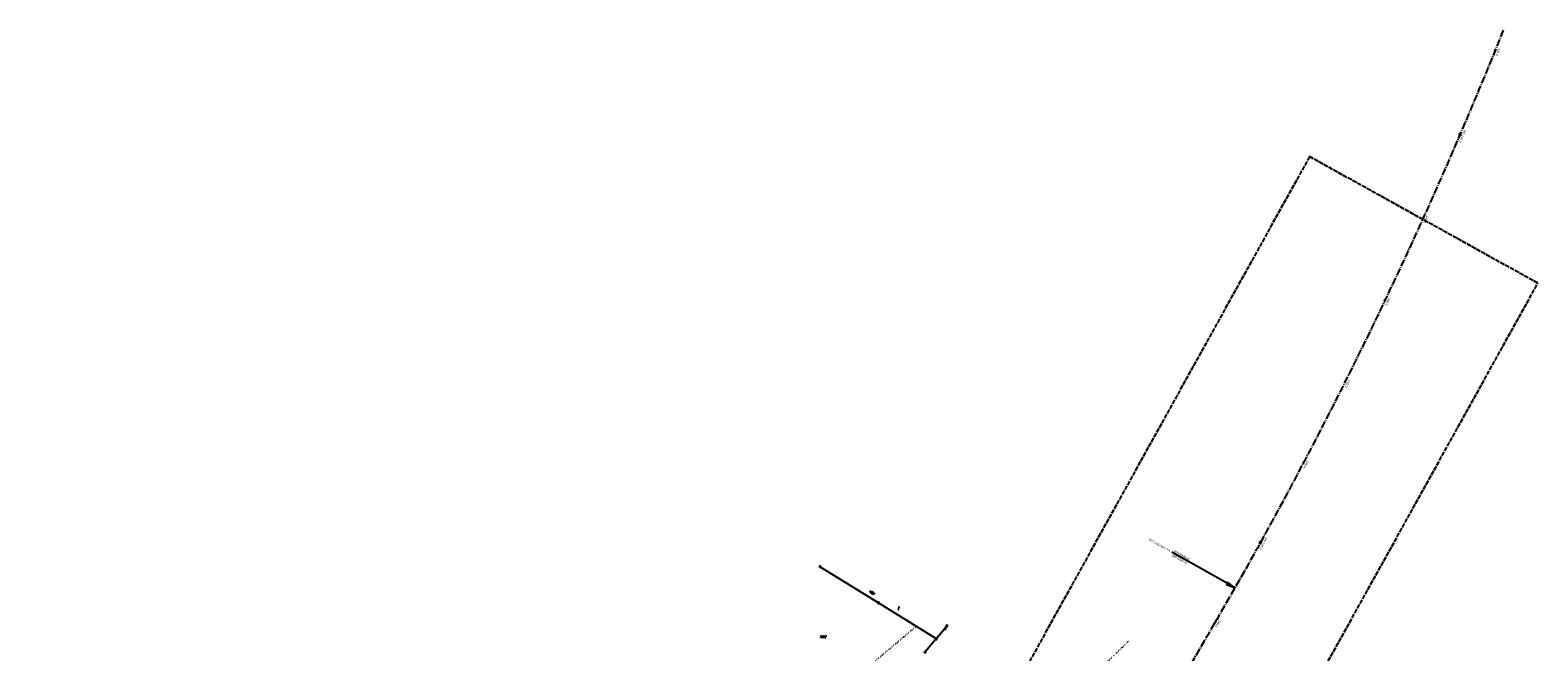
# Model space of a CAD drawing. Extents: x 510526 to 513920, y 467229 to 478797.
# Tile 467 of 467: x 512262 to 513920, y 478113 to 478797. Entities that reach past the tile are written whole.
import ezdxf

# ---------------------------------------------------------------- set-up
doc = ezdxf.new("R2010")
doc.units = 0
doc.header["$LTSCALE"] = 10
doc.header["$MEASUREMENT"] = 0
for name, pattern in [('ACHSE', [5.5, 4, -0.5, 0.5, -0.5]), ('LT00', [0]), ('LT14', [0.6, 0.5, -0.1]), ('PUNKTX2_STR', [0.6, 0.1, -0.5])]:
    doc.linetypes.add(name, pattern=pattern)
doc.layers.get('0').update_dxf_attribs({"linetype": 'LT00'})
for name, color, linetype in [('-AX-020', 250, 'ACHSE'), ('-EL-020', 250, 'LT00'), ('-ST-20-1', 250, 'LT00'), ('-ST-20-5', 250, 'LT00'), ('DFK_FLUR_NR', 250, 'LT00'), ('DFK_GZPKT', 250, 'LT00'), ('DFK_KATASTER', 250, 'LT00'), ('DFK_NUTZUNG', 250, 'LT00'), ('DFK_NUTZUNGSGRENZE', 70, 'PUNKTX2_STR')]:
    doc.layers.add(name, color=color, linetype=linetype)
doc.layers.add('-BLATT_86-RAND', color=7, linetype='LT14', plot=False)
doc.styles.add('Arial', font='ARIAL.TTF')
doc.styles.add('Arial Fett', font='txt', dxfattribs={"width": 0.8})
doc.styles.add('Beschrift', font='ARIAL.TTF')
doc.styles.get("Standard").update_dxf_attribs({"font": 'romans.shx'})

# ---------------------------------------------------------------- blocks, each defined once
blk = doc.blocks.new('SYMB7112')
at = {"color": 0, "linetype": 'ByBlock'}
for p, q in [((-0.13, 0.012919), (-0.13, -0.012919)), ((-0.125, -0.017105), (-0.125, 0.017105)), ((-0.12, 0.019164), (-0.12, -0.019164)), ((-0.115, -0.019796), (-0.115, 0.019796)), ((-0.11, 0.019164), (-0.11, -0.019164)), ((-0.105, -0.017105), (-0.105, 0.017105)), ((-0.1, 0.012919), (-0.1, -0.012919)), ((-0.095, -0.000126), (-0.095, 0.000146)), ((0.1, 0.012919), (0.1, -0.012919)), ((0.105, -0.017105), (0.105, 0.017105)), ((0.11, 0.019164), (0.11, -0.019164)), ((0.115, -0.019796), (0.115, 0.019796)), ((0.12, 0.019164), (0.12, -0.019164)), ((0.125, -0.017105), (0.125, 0.017105)), ((0.13, 0.012919), (0.13, -0.012919)), ((0.135, -0.000126), (0.135, 0.000146))]:
    blk.add_line(p, q, dxfattribs=at)
for points in [[(-0.095, 0), (-0.096981, 0.008678), (-0.10253, 0.015637), (-0.11055, 0.019499), (-0.11945, 0.019499), (-0.12747, 0.015637), (-0.133019, 0.008678), (-0.135, 0)], [(-0.135, 0), (-0.133019, -0.008678), (-0.12747, -0.015637), (-0.11945, -0.019499), (-0.11055, -0.019499), (-0.10253, -0.015637), (-0.096981, -0.008678), (-0.095, 0)], [(0.135, 0), (0.133019, 0.008678), (0.12747, 0.015637), (0.11945, 0.019499), (0.11055, 0.019499), (0.10253, 0.015637), (0.096981, 0.008678), (0.095, 0)], [(0.095, 0), (0.096981, -0.008678), (0.10253, -0.015637), (0.11055, -0.019499), (0.11945, -0.019499), (0.12747, -0.015637), (0.133019, -0.008678), (0.135, 0)]]:
    blk.add_lwpolyline(points, dxfattribs=at)
blk = doc.blocks.new('SYMB7010')
at = {"color": 0, "linetype": 'ByBlock'}
for points in [[(-0.031408, 0.499213), (-0.093728, 0.49134), (-0.15457, 0.475719), (-0.212975, 0.452595), (-0.268021, 0.422333), (-0.31884, 0.385411), (-0.36463, 0.342411), (-0.40467, 0.29401), (-0.438329, 0.240973), (-0.465074, 0.184136), (-0.484486, 0.124395), (-0.496256, 0.062692), (-0.5002, 0)], [(-0.5002, 0), (-0.496256, -0.062692), (-0.484486, -0.124395), (-0.465075, -0.184136), (-0.438329, -0.240973), (-0.404671, -0.29401), (-0.36463, -0.342411), (-0.31884, -0.385411), (-0.268021, -0.422333), (-0.212975, -0.452595), (-0.154571, -0.475719), (-0.093728, -0.49134), (-0.031408, -0.499213), (0.031408, -0.499213)], [(0.5002, 0), (0.496256, 0.062692), (0.484485, 0.124395), (0.465074, 0.184136), (0.438329, 0.240973), (0.40467, 0.29401), (0.36463, 0.342411), (0.31884, 0.385411), (0.268021, 0.422333), (0.212975, 0.452595), (0.15457, 0.475719), (0.093728, 0.49134), (0.031408, 0.499213), (-0.031408, 0.499213)], [(0.031408, -0.499213), (0.093728, -0.491341), (0.15457, -0.475719), (0.212975, -0.452595), (0.268021, -0.422333), (0.31884, -0.385411), (0.36463, -0.342411), (0.404671, -0.294011), (0.438329, -0.240974), (0.465075, -0.184136), (0.484486, -0.124395), (0.496256, -0.062692), (0.500201, 0)]]:
    blk.add_lwpolyline(points, dxfattribs=at)
blk = doc.blocks.new('SYMB0018')
at = {"color": 0, "linetype": 'ByBlock'}
for p, q in [((1, 0.13), (0, 0)), ((0.000669, 0), (1, 0)), ((0.307692, 0.04), (1, 0.04)), ((0.615385, 0.08), (1, 0.08)), ((0.923077, 0.12), (1, 0.12)), ((0.307692, -0.04), (1, -0.04)), ((0.615385, -0.08), (1, -0.08)), ((0.923077, -0.12), (1, -0.12))]:
    blk.add_line(p, q, dxfattribs=at)
blk.add_lwpolyline([(0, 0), (1, -0.13), (1, 0.13)], dxfattribs=at)
blk = doc.blocks.new('SYMB0002')
at = {"color": 0, "linetype": 'ByBlock'}
for points in [[(-0.031395, 0.499013), (-0.093691, 0.491144), (-0.154509, 0.475528), (-0.21289, 0.452414), (-0.267913, 0.422164), (-0.318712, 0.385257), (-0.364484, 0.342274), (-0.404509, 0.293893), (-0.438154, 0.240877), (-0.464888, 0.184062), (-0.484292, 0.124345), (-0.496058, 0.062667), (-0.5, 0)], [(-0.5, 0), (-0.496058, -0.062667), (-0.484292, -0.124345), (-0.464888, -0.184062), (-0.438154, -0.240877), (-0.404509, -0.293893), (-0.364485, -0.342274), (-0.318712, -0.385257), (-0.267914, -0.422164), (-0.21289, -0.452414), (-0.154509, -0.475529), (-0.093691, -0.491144), (-0.031395, -0.499014), (0.031395, -0.499014)], [(0.5, 0), (0.496057, 0.062667), (0.484292, 0.124345), (0.464888, 0.184062), (0.438153, 0.240877), (0.404509, 0.293893), (0.364484, 0.342274), (0.318712, 0.385257), (0.267913, 0.422164), (0.21289, 0.452414), (0.154509, 0.475528), (0.093691, 0.491144), (0.031395, 0.499013), (-0.031395, 0.499013)], [(0.031395, -0.499014), (0.093691, -0.491144), (0.154509, -0.475529), (0.21289, -0.452414), (0.267914, -0.422164), (0.318712, -0.385257), (0.364485, -0.342274), (0.404509, -0.293893), (0.438154, -0.240877), (0.464889, -0.184062), (0.484292, -0.124345), (0.496058, -0.062667), (0.5, 0)]]:
    blk.add_lwpolyline(points, dxfattribs=at)

msp = doc.modelspace()

# ---------------------------------------------------------------- linework, layer by layer
at = {"layer": '-AX-020', "ltscale": 0.2, "flags": 128}
msp.add_lwpolyline([(513881.7, 478797), (513877.9, 478787.4), (513870.4, 478768.8), (513862.8, 478750.3), (513855.1, 478731.8), (513847.4, 478713.3), (513839.6, 478694.9), (513831.7, 478676.5), (513823.8, 478658.1), (513815.8, 478639.8), (513807.7, 478621.5), (513799.5, 478603.2), (513791.3, 478585), (513783, 478566.8), (513774.6, 478548.6), (513766.1, 478530.5), (513757.6, 478512.4), (513749, 478494.3), (513740.3, 478476.3), (513731.6, 478458.3), (513722.7, 478440.3), (513713.9, 478422.4), (513704.9, 478404.5), (513695.9, 478386.6), (513686.8, 478368.8), (513677.6, 478351), (513668.3, 478333.2), (513659, 478315.5), (513649.6, 478297.9), (513640.2, 478280.2), (513630.6, 478262.6), (513621, 478245.1), (513611.4, 478227.5), (513601.6, 478210.1), (513591.8, 478192.6), (513586.7, 478183.6), (513576.8, 478166.3), (513566.8, 478148.9), (513556.8, 478131.6), (513546.7, 478114.3), (513536.5, 478097.1), (513526.3, 478079.9), (513516, 478062.7), (513505.6, 478045.6), (513495.2, 478028.5), (513484.8, 478011.5), (513474.3, 477994.4), (513463.7, 477977.4), (513453.1, 477960.4), (513442.5, 477943.5), (513431.8, 477926.6), (513421, 477909.7), (513410.2, 477892.8), (513399.4, 477876), (513388.6, 477859.2), (513377.7, 477842.4), (513366.8, 477825.6), (513355.8, 477808.9), (513344.8, 477792.1), (513333.8, 477775.4), (513322.8, 477758.7), (513311.7, 477742.1), (513300.6, 477725.4), (513289.5, 477708.8), (513278.4, 477692.1), (513267.2, 477675.5), (513256.1, 477658.9), (513244.9, 477642.3), (513233.7, 477625.7), (513222.5, 477609.1), (513211.3, 477592.5), (513200.1, 477576), (513188.8, 477559.4), (513177.6, 477542.8), (513166.4, 477526.3), (513154.8, 477509.2), (513142.5, 477491.1), (513130.2, 477473), (513117.9, 477454.9), (513105.6, 477436.7), (513093.3, 477418.6), (513081.1, 477400.4), (513068.8, 477382.3), (513056.6, 477364.1), (513044.3, 477345.9), (513032.1, 477327.8), (513020, 477309.5), (513007.8, 477291.3), (512995.7, 477273.1), (512983.6, 477254.8), (512971.5, 477236.6), (512959.5, 477218.3), (512947.4, 477199.9), (512935.5, 477181.6), (512923.6, 477163.2), (512911.7, 477144.8), (512899.8, 477126.4), (512888, 477107.9), (512876.3, 477089.4), (512864.6, 477070.9), (512852.9, 477052.4), (512841.4, 477033.8), (512829.8, 477015.1), (512818.4, 476996.5), (512806.9, 476977.8), (512795.6, 476959), (512789.6, 476949.1), (512778.4, 476930.3), (512767.2, 476911.5), (512756.1, 476892.6), (512745.1, 476873.7), (512734.1, 476854.7), (512723.2, 476835.7), (512712.4, 476816.7), (512701.7, 476797.6), (512691, 476778.5), (512680.4, 476759.3), (512669.8, 476740.1), (512659.3, 476720.9), (512648.9, 476701.6), (512638.6, 476682.3), (512628.3, 476662.9), (512618.2, 476643.5), (512608, 476624.1), (512598, 476604.7), (512588, 476585.2), (512578.1, 476565.6), (512568.3, 476546), (512558.5, 476526.4), (512548.8, 476506.8), (512539.2, 476487.1), (512529.6, 476467.4), (512520.2, 476447.7), (512510.7, 476427.9), (512501.4, 476408), (512492.2, 476388.2), (512483, 476368.3), (512473.9, 476348.4), (512464.8, 476328.4), (512455.8, 476308.5), (512446.9, 476288.4), (512438.1, 476268.4), (512429.4, 476248.3), (512420.7, 476228.2), (512412.1, 476208.1), (512403.6, 476187.9), (512395.1, 476167.7), (512386.7, 476147.4), (512378.4, 476127.2), (512370.2, 476106.9), (512362, 476086.5), (512353.9, 476066.2), (512345.9, 476045.8), (512338, 476025.4), (512330.1, 476004.9), (512322.3, 475984.5), (512314.6, 475964), (512307, 475943.4), (512299.4, 475922.9), (512291.9, 475902.3), (512284.5, 475881.7), (512277.2, 475861), (512269.9, 475840.4), (512262.7, 475819.7), (512255.6, 475799), (512248.6, 475778.2), (512241.6, 475757.4), (512234.8, 475736.6), (512228, 475715.8), (512221.2, 475695), (512214.6, 475674.1), (512208, 475653.2), (512201.5, 475632.3), (512200.1, 475627.9), (512194.3, 475608.8), (512188.5, 475589.7), (512182.8, 475570.5), (512177.1, 475551.4), (512171.6, 475532.2), (512166.1, 475513), (512160.6, 475493.8), (512155.3, 475474.5), (512150, 475455.3), (512148.1, 475448.4), (512142.9, 475429.1), (512137.8, 475409.8), (512132.8, 475390.4), (512127.8, 475371.1), (512123, 475351.7), (512118.2, 475332.3), (512113.4, 475312.9), (512108.8, 475293.5), (512104.2, 475274.1), (512099.8, 475254.6), (512095.4, 475235.1), (512091, 475215.6), (512086.8, 475196.1), (512082.6, 475176.6), (512078.5, 475157), (512074.5, 475137.5), (512070.6, 475117.9), (512066.7, 475098.3), (512063.2, 475080.2), (512059.5, 475060.6), (512055.9, 475041), (512052.3, 475021.3), (512048.9, 475001.7), (512045.4, 474982), (512042.1, 474962.3), (512038.8, 474942.6), (512035.6, 474922.9), (512032.4, 474903.2), (512029.3, 474883.4), (512026.2, 474863.7), (512023.2, 474844), (512020.2, 474824.2), (512017.3, 474804.5), (512014.4, 474784.7), (512011.5, 474764.9), (512008.7, 474745.2), (512005.9, 474725.4), (512003.2, 474705.6), (512000.5, 474685.8), (511997.8, 474666), (511995.1, 474646.2), (511992.4, 474626.4), (511989.8, 474606.7), (511987.2, 474586.9), (511984.6, 474567.1), (511981.9, 474547.3), (511979.3, 474527.5), (511976.7, 474507.7), (511975.1, 474495.4), (511973.5, 474482.8), (511971.8, 474470.3), (511970.2, 474457.7), (511968.5, 474445.1), (511966.8, 474432.6), (511965.2, 474420), (511963.5, 474407.5), (511961.8, 474394.9), (511960, 474382.4), (511958.3, 474369.8), (511956.5, 474357.3), (511954.7, 474344.7), (511952.9, 474332.2), (511951.1, 474319.6), (511949.2, 474307.1), (511947.3, 474294.6), (511945.4, 474282.1), (511943.4, 474269.5), (511941.4, 474257), (511939.4, 474244.5), (511937.3, 474232), (511935.1, 474219.5), (511933, 474207.1), (511930.7, 474194.6), (511928.5, 474182.1), (511926.1, 474169.7), (511923.8, 474157.2), (511921.3, 474144.8), (511918.8, 474132.4), (511916.3, 474120), (511913.7, 474107.6), (511911, 474095.2), (511908.2, 474082.8), (511905.4, 474070.5), (511902.5, 474058.1), (511899.6, 474045.8), (511896.6, 474033.5), (511893.5, 474021.3), (511890.3, 474009), (511887, 473996.8), (511883.7, 473984.5), (511880.3, 473972.3), (511876.8, 473960.1), (511873.2, 473948), (511869.6, 473935.9), (511865.9, 473923.7), (511862.1, 473911.7), (511858.2, 473899.6), (511854.3, 473887.6), (511850.2, 473875.5), (511846.1, 473863.6), (511842, 473851.6), (511837.7, 473839.7), (511833.4, 473827.7), (511829, 473815.9), (511824.5, 473804), (511820, 473792.2), (511815.3, 473780.4), (511810.6, 473768.6), (511805.9, 473756.9), (511801, 473745.2), (511796.1, 473733.5), (511791.1, 473721.9), (511786, 473710.3), (511780.9, 473698.7), (511775.7, 473687.1), (511770.4, 473675.6), (511765, 473664.1), (511759.6, 473652.7), (511754.1, 473641.3), (511748.5, 473629.9), (511742.9, 473618.6), (511737.1, 473607.3), (511731.4, 473596), (511725.5, 473584.8), (511719.6, 473573.6), (511713.6, 473562.4), (511707.5, 473551.3), (511701.3, 473540.2), (511695.1, 473529.2), (511688.8, 473518.2), (511682.5, 473507.2), (511676.1, 473496.3), (511669.6, 473485.4), (511663, 473474.6), (511656.4, 473463.8), (511649.7, 473453), (511642.9, 473442.3), (511636.1, 473431.6), (511629.2, 473421), (511622.2, 473410.4), (511615.2, 473399.9), (511608.1, 473389.4), (511600.9, 473378.9), (511593.7, 473368.5), (511586.4, 473358.2), (511579.1, 473347.8), (511571.6, 473337.6), (511564.1, 473327.4), (511556.6, 473317.2), (511549, 473307.1), (511541.3, 473297), (511533.5, 473287), (511525.7, 473277), (511517.9, 473267.1), (511509.9, 473257.2), (511501.9, 473247.4), (511493.9, 473237.6), (511485.8, 473227.9), (511477.6, 473218.2), (511475.5, 473215.8), (511467.3, 473206.2), (511459, 473196.6), (511450.6, 473187.1), (511442.2, 473177.7), (511433.7, 473168.2), (511425.2, 473158.9), (511416.6, 473149.5), (511408, 473140.2), (511399.4, 473131), (511390.7, 473121.8), (511382, 473112.6), (511373.2, 473103.4), (511364.4, 473094.3), (511355.6, 473085.2), (511346.8, 473076.1), (511337.9, 473067), (511329, 473058), (511320.1, 473049), (511311.2, 473040), (511302.3, 473031), (511293.3, 473022), (511284.4, 473013.1), (511275.4, 473004.1), (511266.5, 472995.1), (511255.9, 472984.6), (511236.8, 472965.5), (511230.2, 472958.9), (511223.6, 472952.3), (511217, 472945.7), (511210.4, 472939.1), (511203.8, 472932.4), (511197.2, 472925.8), (511190.7, 472919.1), (511184.1, 472912.4), (511177.6, 472905.7), (511171.1, 472899), (511164.7, 472892.3), (511158.3, 472885.5), (511151.9, 472878.6), (511145.5, 472871.8), (511139.2, 472864.9), (511133, 472858), (511126.7, 472851), (511120.6, 472844), (511114.5, 472836.9), (511109.3, 472830.8), (511103.3, 472823.7), (511097.4, 472816.4), (511091.5, 472809.2), (511085.7, 472801.9), (511080, 472794.5), (511074.3, 472787.1), (511068.6, 472779.6), (511063.1, 472772.1), (511057.6, 472764.5), (511052.2, 472756.9), (511046.8, 472749.3), (511041.5, 472741.6), (511036.3, 472733.8), (511031.1, 472726.1), (511026, 472718.2), (511021, 472710.3), (511016, 472702.4), (511011.1, 472694.5), (511006.3, 472686.5), (511001.5, 472678.4), (510996.8, 472670.3), (510992.2, 472662.2), (510987.7, 472654.1), (510983.2, 472645.9), (510978.8, 472637.6), (510974.4, 472629.3), (510970.2, 472621), (510966, 472612.7), (510961.9, 472604.3), (510957.8, 472595.9), (510953.8, 472587.4), (510949.9, 472578.9), (510946.1, 472570.4), (510942.3, 472561.9), (510938.6, 472553.3), (510935, 472544.7), (510931.5, 472536), (510928, 472527.3), (510924.6, 472518.6), (510921.3, 472509.9), (510918, 472501.1), (510914.9, 472492.3), (510911.8, 472483.5), (510908.8, 472474.7), (510905.8, 472465.8), (510903, 472456.9), (510900.2, 472448), (510897.5, 472439.1), (510894.8, 472430.1), (510892.3, 472421.1), (510889.8, 472412.1), (510887.4, 472403.1), (510885, 472394), (510882.8, 472385), (510880.6, 472375.9), (510878.5, 472366.8), (510876.5, 472357.6), (510874.6, 472348.5), (510872.7, 472339.3), (510870.9, 472330.2), (510869.2, 472321), (510867.6, 472311.8), (510866.1, 472302.6), (510864.6, 472293.3), (510863.2, 472284.1), (510861.9, 472274.8), (510860.7, 472265.6), (510859.5, 472256.3), (510858.4, 472247), (510857.5, 472237.7), (510856.5, 472228.4), (510855.7, 472219.1), (510855, 472209.8), (510854.3, 472200.5), (510853.7, 472191.2), (510853.2, 472181.8), (510852.8, 472172.5), (510852.4, 472163.2), (510852.1, 472153.8), (510851.9, 472144.5), (510851.8, 472135.1), (510851.8, 472125.8), (510851.8, 472116.4), (510852, 472107.1), (510852, 472104.7), (510852.2, 472095.4), (510852.5, 472086), (510852.9, 472076.7), (510853.4, 472067.4), (510853.9, 472058), (510854.5, 472048.7), (510855.2, 472039.4), (510856, 472030.1), (510856.8, 472020.8), (510857.7, 472011.5), (510858.6, 472002.2), (510859.6, 471992.9), (510860.7, 471983.6), (510861.9, 471974.3), (510863.1, 471965.1), (510864.4, 471955.8), (510865.7, 471946.6), (510867.1, 471937.3), (510868.5, 471928.1), (510870, 471918.9), (510871.6, 471909.6), (510873.2, 471900.4), (510874.8, 471891.2), (510876.5, 471882.1), (510878.3, 471872.9), (510880.1, 471863.7), (510881.9, 471854.5), (510883.8, 471845.4), (510885.8, 471836.3), (510887.8, 471827.1), (510889.8, 471818), (510891.8, 471808.9), (510893.9, 471799.8), (510896.1, 471790.7), (510898.2, 471781.6), (510900.4, 471772.5), (510902.7, 471763.4), (510904.9, 471754.4), (510907.2, 471745.3), (510909.6, 471736.3), (510911.9, 471727.2), (510914.3, 471718.2), (510916.7, 471709.2), (510919.2, 471700.1), (510921.6, 471691.1), (510924.1, 471682.1), (510926.6, 471673.1), (510929.1, 471664.1), (510931.6, 471655.1), (510934.2, 471646.1), (510936.8, 471637.1), (510939.3, 471628.2), (510941.9, 471619.2), (510944.5, 471610.2), (510947.2, 471601.2), (510949.8, 471592.3), (510952.4, 471583.3), (510955.1, 471574.4), (510957.7, 471565.4), (510960.4, 471556.4), (510963, 471547.5), (510967.7, 471531.8), (510970.2, 471523.2), (510975.3, 471506.3), (510980.3, 471489.4), (510985.3, 471472.6), (510990.3, 471455.7), (510995.2, 471438.8), (511000.2, 471421.9), (511005.2, 471405), (511010.1, 471388.1), (511015, 471371.2), (511019.9, 471354.3), (511024.7, 471337.4), (511029.5, 471320.4), (511034.3, 471303.5), (511039, 471286.5), (511043.7, 471269.5), (511048.3, 471252.6), (511052.9, 471235.6), (511057.5, 471218.6), (511061.9, 471201.5), (511066.4, 471184.5), (511070.7, 471167.4), (511075, 471150.4), (511079.2, 471133.3), (511083.4, 471116.2), (511086.6, 471102.8), (511090.6, 471085.7), (511094.5, 471068.5), (511098.4, 471051.4), (511102.2, 471034.2), (511105.9, 471017), (511109.5, 470999.7), (511113, 470982.5), (511116.5, 470965.2), (511119.9, 470948), (511123.2, 470930.7), (511126.5, 470913.4), (511129.6, 470896), (511132.7, 470878.7), (511135.7, 470861.4), (511138.6, 470844), (511141.4, 470826.6), (511144.2, 470809.2), (511146.9, 470791.8), (511149.5, 470774.4), (511152, 470757), (511154.5, 470739.6), (511156.8, 470722.1), (511159.1, 470704.7), (511161.3, 470687.2), (511163.4, 470669.7), (511165.5, 470652.2), (511165.6, 470650.9), (511167.9, 470631), (511170, 470611.1), (511172.1, 470591.2), (511174.1, 470571.3), (511176, 470551.4), (511177.9, 470531.5), (511179.5, 470512.5), (511180.9, 470496.3), (511182.2, 470480.1), (511183.4, 470463.9), (511184.5, 470447.7), (511185.5, 470431.5), (511186.5, 470415.2), (511187.4, 470399), (511188.2, 470382.8), (511188.9, 470366.5), (511189.5, 470350.3), (511190.1, 470334), (511190.6, 470317.8), (511191, 470301.5), (511191.3, 470285.3), (511191.5, 470269), (511191.7, 470252.8), (511191.8, 470236.5), (511191.8, 470220.2), (511191.7, 470204), (511191.5, 470187.7), (511191.3, 470171.5), (511191.2, 470169), (511190.9, 470152.8), (511190.5, 470136.5), (511190, 470120.2), (511189.5, 470104), (511188.9, 470087.8), (511188.2, 470071.5), (511187.4, 470055.3), (511186.6, 470039), (511185.8, 470022.8), (511184.9, 470006.6), (511183.9, 469990.3), (511182.9, 469974.1), (511181.9, 469957.9), (511180.8, 469941.6), (511179.7, 469925.4), (511178.6, 469909.2), (511177.5, 469893), (511176.3, 469876.8), (511175.1, 469860.6), (511173.9, 469844.4), (511172.6, 469828.1), (511171.4, 469811.9), (511170.1, 469795.7), (511168.8, 469779), (511031, 467993.3), (511029.4, 467973.4), (511027.9, 467953.5), (511026.4, 467933.5), (511024.8, 467913.6), (511023.3, 467893.6), (511021.8, 467873.7), (511020.4, 467853.8), (511018.9, 467833.8), (511017.5, 467813.9), (511016.1, 467793.9), (511014.7, 467774), (511013.4, 467754), (511012, 467734), (511010.8, 467714.1), (511009.6, 467694.1), (511008.4, 467674.2), (511007.3, 467654.2), (511006.2, 467634.2), (511005.2, 467614.2), (511004.2, 467594.3), (511003.3, 467574.3), (511002.4, 467554.3), (511001.7, 467534.3), (511001, 467514.3), (511000.3, 467494.3), (510999.8, 467474.3), (510999.6, 467465.7), (510999.1, 467445.7), (510998.7, 467425.7), (510998.5, 467405.7), (510998.3, 467385.7), (510998.1, 467365.7), (510998.1, 467345.7), (510998.1, 467325.7), (510998.2, 467305.7), (510998.4, 467285.7), (510998.7, 467265.7), (510999.1, 467245.7), (510999.4, 467229.2)], dxfattribs=at)
at = {"layer": '-BLATT_86-RAND'}
msp.add_lwpolyline([(513668.8, 478657.9), (513220.1, 477849.1), (513471.1, 477709.8), (513919.8, 478518.7), (513668.8, 478657.9)], dxfattribs=at)
at = {"layer": '-EL-020'}
msp.add_line((513582.4, 478186.1), (513517.2, 478223.1), dxfattribs=at)
at = {"layer": 'DFK_KATASTER'}
for p, q in [((513194, 478167.5), (513131.1, 478206.6)), ((513257.7, 478128), (513195.3, 478166.7)), ((513267.6, 478138.5), (513258.9, 478128.2)), ((513269.5, 478141.2), (513268.5, 478139.7)), ((513257.9, 478127.1), (513246.5, 478113.7))]:
    msp.add_line(p, q, dxfattribs=at)
at = {"layer": 'DFK_NUTZUNGSGRENZE', "ltscale": 0.2}
for p, q in [((513236.3, 478141.3), (513145, 478064.1)), ((513395.2, 478052.5), (513470.2, 478125.5))]:
    msp.add_line(p, q, dxfattribs=at)

# ---------------------------------------------------------------- block references
at = {"layer": '-EL-020', "xscale": 10.00000000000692, "yscale": 10, "zscale": 10, "rotation": 150.4176499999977}
msp.add_blockref('SYMB0018', (513586.7, 478183.6), dxfattribs=at)
at = {"layer": '-ST-20-1', "rotation": 258.929999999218}
for p in [(513872.8, 478774.7), (513834.3, 478682.4), (513794, 478590.9), (513751.8, 478500.2), (513707.9, 478410.4), (513662.2, 478321.5), (513614.7, 478233.5), (513565.4, 478146.4)]:
    msp.add_blockref('SYMB0002', p, dxfattribs=at)
at = {"layer": '-ST-20-5', "xscale": 1.999999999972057, "yscale": 2, "zscale": 2, "rotation": 258.9300000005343}
for p in [(513834.3, 478682.4), (513614.7, 478233.5)]:
    msp.add_blockref('SYMB0002', p, dxfattribs=at)
at = {"layer": 'DFK_GZPKT', "xscale": 1.499999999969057, "yscale": 1.5, "zscale": 1.5, "rotation": 251.2881100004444}
for p in [(513130.5, 478207), (513194.7, 478167.1), (513268.1, 478139), (513269.9, 478141.8), (513258.4, 478127.6), (513246, 478113.1)]:
    msp.add_blockref('SYMB7010', p, dxfattribs=at)
at = {"layer": 'DFK_NUTZUNG', "xscale": 10, "yscale": 10, "zscale": 10, "rotation": 251.28826}
msp.add_blockref('SYMB7112', (513216.9, 478161.3), dxfattribs=at)

# ---------------------------------------------------------------- texts
at = {"layer": '-EL-020', "style": 'Arial'}
for s, p in [(' km 146+557.108', (513516.7, 478224.8)), ('A=2002.682', (513534.6, 478211.8)), ('R=5006.500', (513537.1, 478216.1))]:
    msp.add_text(s, height=2.5, rotation=-209.5824, dxfattribs=at).set_placement(p)
at = {"layer": '-ST-20-1', "style": 'Beschrift', "width": 0.8}
for s, rotation, p in [('  145.9', -112.0624, (513877, 478779.1)), ('  146.1', -114.3514, (513798.2, 478594.9)), ('  146.2', -115.4973, (513756.3, 478504.4)), ('  146.3', -116.6407, (513712.4, 478414.4)), ('  146.4', -117.784, (513666.8, 478325.5)), ('  146.6', -120.0623, (513570.2, 478150.2))]:
    msp.add_text(s, height=2.5, rotation=rotation, dxfattribs=at).set_placement(p)
at = {"layer": '-ST-20-5', "style": 'Arial Fett', "width": 0.8}
for s, rotation, p in [(' km 146.0', -113.2077, (513839.1, 478688)), (' km 146.5', -118.9299, (513620.8, 478239.9))]:
    msp.add_text(s, height=2.5, rotation=rotation, dxfattribs=at).set_placement(p)
at = {"layer": 'DFK_FLUR_NR', "oblique": 13.754, "width": 0.75}
for s, rotation, p in [('1061', -31.3722, (513183.7, 478179.4)), ('1062', -0.0003, (513129.7, 478128.7))]:
    msp.add_text(s, height=2.5, rotation=rotation, dxfattribs=at).set_placement(p)

doc.saveas('drawing.dxf')
